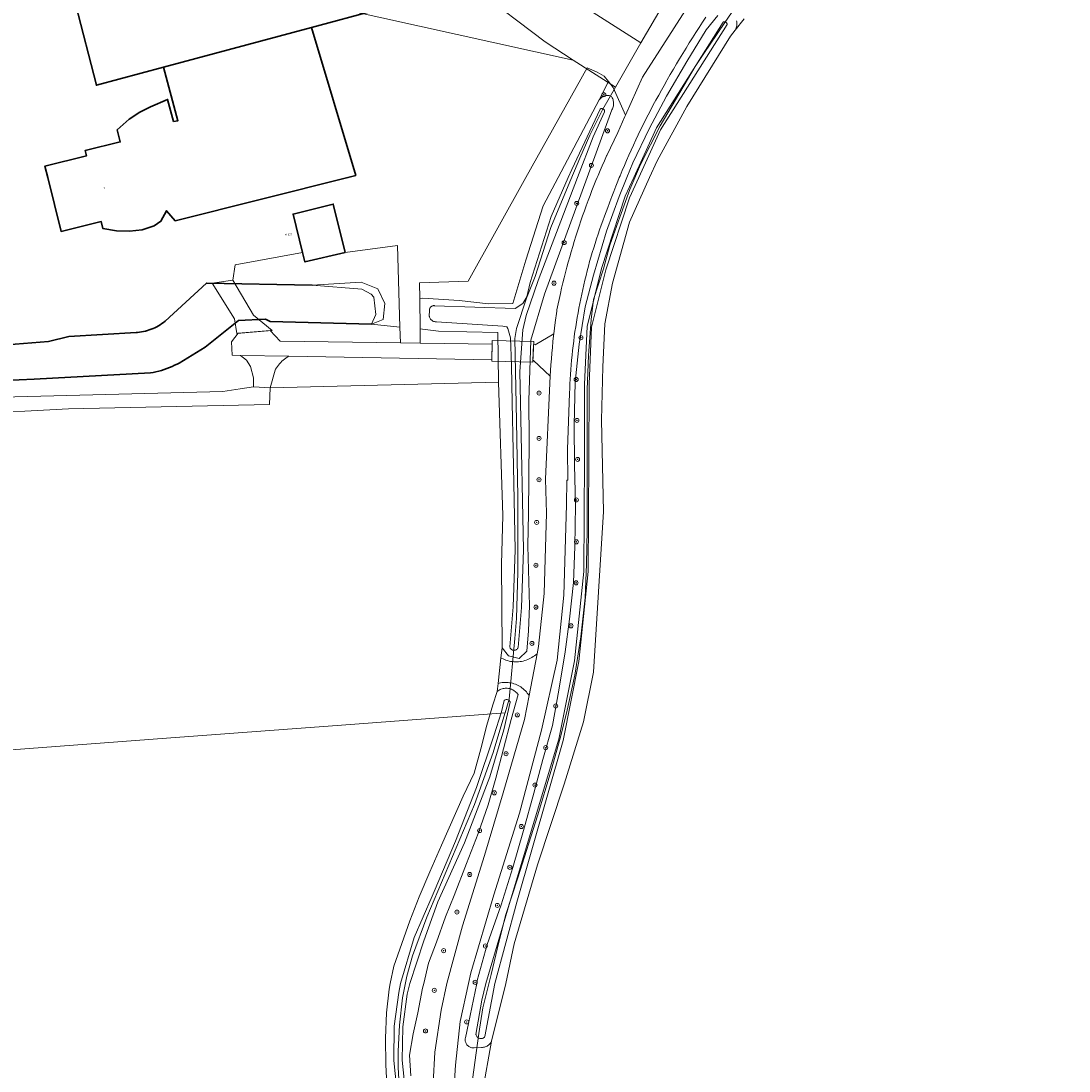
# Model space of a CAD drawing. Header units: metres. Extents: x 250001 to 257773, y 598992 to 609118.
# Tile 274 of 656: x 253455 to 253661, y 600983 to 601189. Entities that reach past the tile are written whole.
import ezdxf
from ezdxf.enums import TextEntityAlignment as Align
from ezdxf.lldxf.tags import DXFTag

# ---------------------------------------------------------------- set-up
doc = ezdxf.new("R2010")
doc.units = ezdxf.units.M
for name, color, linetype, lineweight in [('B-WE-GK-BESCHOEIING-G', 252, 'GK-BESCHOEIING', 35), ('B-WE-GR-BOOM-S', 252, 'Continuous', 25), ('B-WE-GR-BOS_LOOF-GV', 252, 'Continuous', 13), ('B-WE-GR-BOUWLAND-GV', 252, 'Continuous', 13), ('B-WE-GR-GROENVOORZIENING-GV', 252, 'Continuous', 18), ('B-WE-KG-GRENS_PERCEEL-G', 150, 'KG-PERCEEL', 18), ('B-WE-KG-GRENS_PERCEEL-S', 150, 'Continuous', 25), ('B-WE-KW-KUNSTWERK_DEK-GV', 252, 'Continuous', 18), ('B-WE-OG-BEBOUWING-GV', 1, 'Continuous', 35), ('B-WE-OG-BEBOUWING-T18', 7, 'Continuous', 18), ('B-WE-OG-TERREIN_ERF-GV', 7, 'Continuous', 18), ('B-WE-OG-WATER-GV', 252, 'Continuous', 18), ('B-WE-OG-WATER_SLOOT-GV', 252, 'Continuous', 18), ('B-WE-VH-ONVERHARD-GV', 252, 'Continuous', 18), ('B-WE-VH-VERHARDING_GESLOTEN-GV', 252, 'Continuous', 18), ('B-WE-VH-VERHARDING_OPEN-GV', 252, 'Continuous', 18), ('X-XX-AL-REFERENTIE-G', 7, 'Continuous', 18)]:
    doc.layers.add(name, color=color, linetype=linetype, lineweight=lineweight)
doc.styles.add('NLCS-ISO', font='NLCS-ISO.ttf')
doc.styles.add('NLCS-ISO-ANNOTATIEF-T18', font='NLCS-ISO.ttf', dxfattribs={"height": 1.8})
doc.styles.get("Standard").update_dxf_attribs({"font": 'NLCS-ISO.ttf'})
doc.linetypes.add('GK-BESCHOEIING', pattern='A,30,-5,[1,NLCS.SHX,S=1,R=0,X=0,Y=0],-5', length=40)
tags = doc.linetypes.add('KG-PERCEEL', pattern='A,5.5,-2,["P",Standard,S=1.8,R=0,X=-0.5,Y=-0.9],-2,5.5,-2,[5,NLCS.SHX,S=0.75,R=0,X=0,Y=0],-2', length=19).pattern_tags.tags
tags[6] = DXFTag(74, 10)

# ---------------------------------------------------------------- blocks, each defined once
blk = doc.blocks.new('SKG-PERCEELNUMMER-SO')
at = {"style": 'NLCS-ISO', "oblique": 10, "flags": 1}
blk.add_attdef('GEMEENTECODE', text='', height=1.8, dxfattribs=at).set_placement((0, 2.6), align=Align.MIDDLE_CENTER)
at = {"style": 'NLCS-ISO', "oblique": 10}
blk.add_attdef('SECTIE', text='', height=1.8, dxfattribs=at).set_placement((-0.5, 0), align=Align.MIDDLE_RIGHT)
blk.add_attdef('PERCEELNUMMER', text='', height=1.8, dxfattribs=at).set_placement((0.5, 0), align=Align.MIDDLE_LEFT)
blk = doc.blocks.new('BS2021-132-Xref-KAD-20210617')
at = {"layer": 'B-WE-KG-GRENS_PERCEEL-G', "flags": 128}
for points in [[(253893.764, 601400.009), (253892.532, 601399.375), (253883.562, 601393.375), (253874.39, 601387.812), (253861.704, 601380.312), (253850.062, 601372.937), (253838.25, 601365.375), (253827.562, 601358.375), (253815.484, 601350.187), (253804.828, 601342.687), (253788.39, 601331), (253776.406, 601322.562), (253748.86, 601303), (253741.704, 601297.937), (253734.25, 601291.75), (253726.984, 601287.25), (253712.938, 601277.875), (253705.344, 601273), (253697.422, 601268), (253684.89, 601260.437), (253671.062, 601252.375), (253654.796, 601243.375), (253649.984, 601240.5), (253642.656, 601236.25), (253636.89, 601232.562), (253632.828, 601229.812), (253628.062, 601226.25), (253622.046, 601221.312), (253618.766, 601218.312), (253615.234, 601214.875), (253608.016, 601207.75), (253603.718, 601203.125), (253599.156, 601197.937), (253592.876, 601188.812), (253590, 601184.562), (253588.782, 601182.75), (253587.094, 601180.187), (253580.188, 601168.5), (253576.344, 601160.875), (253574.204, 601156), (253572.234, 601150.562), (253570.282, 601145.062), (253569.046, 601140.437), (253567.094, 601134.375), (253566.594, 601130.437), (253566.094, 601123.375), (253565.828, 601116.687), (253565.844, 601106.5), (253565.828, 601089.125), (253565.688, 601082.375)], [(253636.11, 601245.19), (253631.17, 601242.25), (253624.03, 601237.56), (253617.45, 601232.88), (253613.12, 601229.69), (253608.61, 601225.5), (253604.84, 601222.12), (253601.28, 601218.38), (253592.62, 601208.06), (253585.86, 601200.12), (253584.55, 601198.81), (253576.38, 601184.81)], [(253576.38, 601184.81), (253566.32, 601191.25), (253565.48, 601194.74), (253561.7, 601193.83), (253556.53, 601213.74), (253555.09, 601213.38)], [(253563.103, 601181.436), (253557.54, 601184.997), (253543.868, 601195.457), (253531.402, 601207.331)], [(253563.103, 601181.436), (253510.04, 601193.11), (253506.874, 601203.698)], [(253576.38, 601184.81), (253571.412, 601176.117)], [(253571.412, 601176.117), (253563.103, 601181.436)], [(253571.412, 601176.117), (253568.92, 601171.758), (253566.37, 601166.656), (253564.382, 601162.121), (253562.118, 601156.735), (253558.714, 601148.516), (253555.598, 601138.879), (253553.896, 601134.627), (253551.912, 601128.675), (253551.628, 601126.691), (253551.912, 601110.534), (253552.196, 601095.512), (253552.196, 601080.772), (253551.912, 601071.702), (253551.628, 601067.734), (253550.494, 601055.829), (253549.7, 601053.182)], [(253565.688, 601082.375), (253565.438, 601075.75), (253564.562, 601068.125), (253563.406, 601060.562), (253561.796, 601053.125), (253560.532, 601048.187), (253558.75, 601041.812), (253556.046, 601032.937), (253552.172, 601020.75), (253549.844, 601013.5), (253548.468, 601008.125), (253546.968, 601001.75), (253545.328, 600995.187), (253544.5, 600990.125), (253543, 600979.187), (253543.266, 600973.75), (253543.594, 600967.375), (253543.968, 600961.187), (253544.796, 600954.062), (253546.094, 600946.187), (253548.094, 600933.062), (253549.672, 600924.062), (253551.34, 600915.939)], [(253549.7, 601053.182), (253549.644, 601052.995), (253547.376, 601045.342), (253543.694, 601035.138), (253534.338, 601013.029), (253531.506, 601005.376), (253530.372, 601001.408), (253529.52, 600997.156), (253528.954, 600991.771), (253528.67, 600986.669), (253528.67, 600983.55), (253528.954, 600978.732), (253529.52, 600973.347), (253530.654, 600964.56), (253534.906, 600939.333), (253536.04, 600931.68), (253536.324, 600927.429), (253536.324, 600923.46), (253536.04, 600921.193), (253535.19, 600918.642), (253533.488, 600915.24), (253531.506, 600913.256), (253528.67, 600911.272), (253527.538, 600910.705), (253523.002, 600909.005), (253513.648, 600906.17), (253500.892, 600902.769), (253488.988, 600898.517), (253464.044, 600889.163), (253438.252, 600879.243), (253420.394, 600871.873), (253410.758, 600867.622), (253401.686, 600863.37), (253392.9, 600859.402), (253390.396, 600858.261)], [(253549.7, 601053.182), (253517.528, 601050.765), (253483.097, 601048.18), (253446.508, 601045.427)]]:
    blk.add_lwpolyline(points, dxfattribs=at)
at = {"layer": 'B-WE-KG-GRENS_PERCEEL-S', "xscale": 0.2, "yscale": 0.2, "zscale": 0.2}
blk.add_blockref('SKG-PERCEELNUMMER-SO', (253506.849, 601147.131), dxfattribs=at).add_auto_attribs({'PERCEELNUMMER': '527', 'SECTIE': 'M'})
blk = doc.blocks.new('SGR-BOOM_01-SO')
at = {"linetype": 'ByBlock', "lineweight": 18}
h = blk.add_hatch(color=0, dxfattribs=at)
h.dxf.hatch_style = 1
edge = h.paths.add_edge_path()
edge.add_arc((0, 0), 0.25, 0, 360)
at = {"color": 0, "linetype": 'ByBlock', "lineweight": 18}
for radius in [2, 0.25]:
    blk.add_circle((0, 0), radius, dxfattribs=at)
blk = doc.blocks.new('BS2021-132-Xref-BGT-GRIJS-20210617-aangepast')
at = {"layer": 'B-WE-GK-BESCHOEIING-G', "flags": 128}
blk.add_lwpolyline([(253511.768, 601137.191), (253490.961, 601137.591), (253482.872, 601130.114), (253482.557, 601129.869), (253482.232, 601129.636), (253481.897, 601129.417), (253481.555, 601129.211), (253481.204, 601129.019), (253480.846, 601128.841), (253480.481, 601128.677), (253480.11, 601128.529), (253479.734, 601128.395), (253479.352, 601128.277), (253478.966, 601128.173), (253478.576, 601128.086), (253478.183, 601128.014), (253477.787, 601127.958), (253477.389, 601127.917), (253477.15, 601127.901), (253463.926, 601127.119), (253459.892, 601126.106), (253450.005, 601125.372), (253448.572, 601125.36), (253448.328, 601124.099), (253449.206, 601120.711), (253450.335, 601119.206), (253451.213, 601118.453), (253457.108, 601118.704), (253479.966, 601119.937), (253480.51, 601120.043), (253481.05, 601120.166), (253481.587, 601120.303), (253482.12, 601120.456), (253482.648, 601120.625), (253483.171, 601120.808), (253483.689, 601121.007), (253484.201, 601121.22), (253484.706, 601121.449), (253485.204, 601121.691), (253485.607, 601121.9), (253490.739, 601125.024), (253497.267, 601130.241), (253502.59, 601130.537), (253503.509, 601130.046), (253523.402, 601129.554)], dxfattribs=at)
at = {"layer": 'B-WE-GR-BOS_LOOF-GV', "flags": 128}
for points in [[(253567.811, 601179.08), (253565.806, 601179.895), (253553.791, 601158.336), (253542.458, 601138.001), (253532.891, 601137.667), (253532.918, 601134.6), (253533.512, 601134.628), (253540.644, 601134.184), (253546.451, 601133.519), (253551.221, 601133.565), (253553.753, 601142.102), (253557.187, 601152.813), (253560.108, 601158.336), (253568.196, 601173.629), (253569.994, 601177.193), (253569.149, 601178.26)], [(253529.007, 601128.942), (253528.519, 601144.98), (253518.25, 601143.636), (253510.338, 601141.778), (253509.882, 601143.621), (253496.598, 601141.205), (253496.146, 601138.185), (253492.101, 601137.589), (253492.113, 601137.569), (253511.768, 601137.191), (253521.396, 601137.755), (253524.67, 601136.501), (253526.049, 601133.588), (253525.712, 601130.467), (253523.402, 601129.554)]]:
    blk.add_lwpolyline(points, close=True, dxfattribs=at)
at = {"layer": 'B-WE-GR-BOUWLAND-GV', "flags": 128}
for points in [[(253526.479, 600978.875), (253526.251, 600983.996), (253526.188, 600989.201), (253526.369, 600994.205), (253526.885, 600998.863), (253527.116, 601000), (253527.807, 601003.409), (253529.364, 601007.86), (253530.95, 601012.285), (253532.766, 601016.989), (253534.921, 601021.895), (253537.187, 601027.146), (253541.457, 601036.751), (253543.583, 601041.32), (253544.949, 601046.053), (253546.107, 601050.71), (253547.273, 601054.714), (253548.154, 601057.373), (253548.326, 601058.953), (253548.871, 601063.961), (253549.088, 601065.951), (253548.988, 601082.362), (253549.221, 601091.943), (253548.427, 601118.136), (253503.525, 601117.043), (253503.356, 601113.758), (253463.867, 601112.924), (253444.195, 601111.853)], [(253596.7, 601189.561), (253594.961, 601187.316), (253594.027, 601186.111), (253585.407, 601172.333), (253579.592, 601161.631), (253578.094, 601158.336), (253574.122, 601149.6), (253570.816, 601137.588), (253569.305, 601129.587), (253568.879, 601121.178), (253568.638, 601110.691), (253569.045, 601092.721), (253567.075, 601061.166), (253565.08, 601051.413), (253561.277, 601039.147), (253556.09, 601023.291), (253551.464, 601007.787), (253549.817, 601000), (253547.039, 600988.636), (253545.262, 600978.678)]]:
    blk.add_lwpolyline(points, dxfattribs=at)
at = {"layer": 'B-WE-GR-GROENVOORZIENING-GV', "flags": 128}
for points in [[(253535.575, 600980.437), (253535.905, 600986.495), (253537.126, 600994.752), (253538.242, 600999.967), (253541.286, 601011.273), (253545.649, 601025.134), (253549.332, 601037.464), (253553.505, 601051.878), (253554.401, 601056.555), (253554.239, 601056.802), (253554.064, 601057.04), (253553.877, 601057.268), (253553.677, 601057.486), (253553.466, 601057.692), (253553.244, 601057.887), (253553.012, 601058.07), (253552.77, 601058.24), (253552.519, 601058.396), (253552.261, 601058.538), (253551.995, 601058.667), (253551.722, 601058.78), (253551.444, 601058.879), (253551.161, 601058.963), (253550.873, 601059.031), (253550.583, 601059.084), (253550.29, 601059.12), (253549.995, 601059.141), (253549.7, 601059.146), (253549.405, 601059.135), (253549.111, 601059.107), (253548.818, 601059.064), (253548.529, 601059.005), (253548.326, 601058.953), (253548.154, 601057.373), (253548.159, 601057.377), (253548.329, 601057.504), (253548.507, 601057.617), (253548.693, 601057.716), (253548.887, 601057.801), (253549.086, 601057.871), (253549.29, 601057.926), (253549.497, 601057.965), (253549.707, 601057.989), (253549.918, 601057.996), (253550.129, 601057.988), (253550.339, 601057.963), (253550.546, 601057.923), (253550.75, 601057.867), (253550.949, 601057.796), (253551.142, 601057.71), (253551.327, 601057.61), (253551.505, 601057.496), (253551.674, 601057.368), (253551.832, 601057.229), (253551.979, 601057.078), (253552.115, 601056.916), (253552.238, 601056.744), (253550.869, 601051.824), (253549.411, 601046.078), (253547.868, 601040.312), (253546.384, 601035.102), (253544.387, 601029.443), (253542.087, 601023.557), (253539.678, 601017.273), (253537.965, 601013.064), (253536.186, 601008.122), (253534.653, 601003.953), (253533.684, 601000), (253533.451, 600999.048), (253532.544, 600994.205), (253531.639, 600990.089), (253530.917, 600985.902), (253531.167, 600981.798)], [(253589.194, 601189.874), (253588.522, 601188.867), (253587.857, 601187.856), (253587.199, 601186.841), (253586.547, 601185.821), (253585.902, 601184.797), (253585.264, 601183.769), (253584.633, 601182.736), (253584.008, 601181.699), (253583.391, 601180.659), (253582.78, 601179.614), (253582.176, 601178.565), (253581.58, 601177.512), (253581.516, 601177.399), (253580.967, 601176.447), (253580.424, 601175.491), (253579.889, 601174.531), (253579.36, 601173.567), (253578.839, 601172.599), (253578.324, 601171.628), (253577.817, 601170.653), (253577.317, 601169.674), (253576.823, 601168.692), (253576.337, 601167.705), (253575.859, 601166.716), (253575.387, 601165.723), (253574.923, 601164.727), (253574.466, 601163.727), (253574.016, 601162.724), (253573.574, 601161.718), (253573.139, 601160.708), (253572.711, 601159.696), (253572.29, 601158.68), (253572.151, 601158.336), (253571.877, 601157.661), (253571.472, 601156.639), (253571.074, 601155.615), (253570.683, 601154.587), (253570.3, 601153.557), (253570.227, 601153.358), (253569.881, 601152.486), (253569.543, 601151.612), (253569.212, 601150.735), (253568.889, 601149.854), (253568.573, 601148.972), (253568.265, 601148.086), (253567.965, 601147.198), (253567.672, 601146.307), (253567.386, 601145.414), (253567.109, 601144.519), (253566.838, 601143.621), (253566.576, 601142.721), (253566.321, 601141.818), (253566.074, 601140.914), (253565.835, 601140.007), (253565.603, 601139.099), (253565.38, 601138.188), (253565.163, 601137.276), (253564.955, 601136.362), (253564.755, 601135.446), (253564.562, 601134.528), (253564.377, 601133.609), (253564.2, 601132.688), (253564.031, 601131.766), (253563.87, 601130.842), (253563.717, 601129.917), (253563.571, 601128.991), (253563.434, 601128.064), (253563.304, 601127.135), (253563.183, 601126.205), (253563.069, 601125.275), (253562.963, 601124.343), (253562.865, 601123.411), (253562.775, 601122.477), (253562.694, 601121.543), (253562.62, 601120.609), (253562.554, 601119.673), (253562.496, 601118.737), (253562.446, 601117.801), (253562.404, 601116.865), (253562.371, 601115.963), (253561.991, 601104.932), (253562.028, 601098.865), (253561.833, 601098.874), (253561.742, 601094.03), (253561.257, 601076.302), (253559.917, 601063.515), (253556.829, 601049.765), (253552.497, 601033.446), (253547.48, 601017.395), (253542.959, 601002.043), (253542.502, 601000), (253540.831, 600992.522), (253539.922, 600983.896), (253539.214, 600972.853)], [(253545.262, 600978.678), (253547.039, 600988.636), (253547.012, 600988.58), (253546.924, 600988.42), (253546.823, 600988.267), (253546.708, 600988.125), (253546.582, 600987.992), (253546.444, 600987.872), (253546.297, 600987.764), (253546.14, 600987.669), (253545.976, 600987.588), (253545.805, 600987.522), (253545.63, 600987.471), (253545.45, 600987.436), (253545.268, 600987.416), (253545.085, 600987.412), (253543.64, 600987.318), (253543.622, 600987.317), (253543.461, 600987.311), (253543.3, 600987.32), (253543.14, 600987.346), (253542.984, 600987.387), (253542.833, 600987.444), (253542.688, 600987.515), (253542.551, 600987.6), (253542.424, 600987.699), (253542.306, 600987.809), (253542.2, 600987.931), (253542.106, 600988.063), (253542.026, 600988.203), (253541.961, 600988.35), (253541.91, 600988.503), (253541.874, 600988.661), (253541.855, 600988.821), (253541.851, 600988.982), (253541.863, 600989.143), (253541.891, 600989.302), (253542.479, 600992.087), (253544.104, 601000), (253544.214, 601000.538), (253546.171, 601007.632), (253548.939, 601015.417), (253551.228, 601022.796), (253553.337, 601030.03), (253555.358, 601037.357), (253557.083, 601043.992), (253558.992, 601050.655), (253560.287, 601057.631), (253561.526, 601065.142), (253562.346, 601071.595), (253563.127, 601078.766), (253563.42, 601085.853), (253563.505, 601093.973), (253563.32, 601101.862), (253563.287, 601109.699), (253563.471, 601118.11), (253564.262, 601125.62), (253565.459, 601132.961), (253567.048, 601139.136), (253569.613, 601147.79), (253572.113, 601154.649), (253573.616, 601158.336), (253574.809, 601161.264), (253578.019, 601167.905), (253581.413, 601174.349), (253585.395, 601181.139), (253589.204, 601187.374), (253591.51, 601190.207)], [(253595.192, 601189.121), (253595.233, 601188.927), (253595.259, 601188.729), (253595.269, 601188.531), (253595.262, 601188.332), (253595.24, 601188.135), (253595.202, 601187.939), (253595.148, 601187.748), (253595.079, 601187.561), (253594.995, 601187.381), (253594.961, 601187.316), (253596.7, 601189.561)], [(253448.13, 601115.152), (253494.163, 601116.333), (253497.607, 601116.841), (253500.196, 601117.233), (253500.197, 601118.99), (253499.666, 601121.232), (253498.834, 601122.434), (253497.678, 601123.387), (253496.017, 601123.416), (253495.89, 601126.069), (253497.237, 601127.749), (253503.497, 601128.263), (253505.478, 601126.172), (253529.101, 601125.855), (253529.007, 601128.942), (253523.402, 601129.554), (253503.509, 601130.046), (253502.59, 601130.537), (253497.267, 601130.241), (253490.739, 601125.024), (253485.607, 601121.9), (253485.204, 601121.691), (253484.706, 601121.449), (253484.201, 601121.22), (253483.689, 601121.007), (253483.172, 601120.808), (253482.648, 601120.625), (253482.12, 601120.456), (253481.587, 601120.303), (253481.05, 601120.166), (253480.51, 601120.043), (253479.966, 601119.937), (253457.108, 601118.704), (253451.213, 601118.453)]]:
    blk.add_lwpolyline(points, dxfattribs=at)
for points in [[(253570.916, 601176.029), (253569.994, 601177.193), (253568.196, 601173.629), (253568.293, 601173.743), (253568.427, 601173.877), (253568.571, 601173.999), (253568.726, 601174.109), (253568.889, 601174.205), (253569.06, 601174.288), (253569.236, 601174.355), (253569.418, 601174.408), (253569.604, 601174.445), (253569.792, 601174.466), (253569.982, 601174.471), (253570.171, 601174.46), (253570.596, 601174.294), (253570.682, 601174.158), (253570.776, 601173.98), (253570.856, 601173.795), (253570.921, 601173.604), (253570.971, 601173.409), (253571.005, 601173.211), (253571.023, 601173.01), (253571.026, 601172.809), (253571.012, 601172.608), (253570.982, 601172.409), (253570.937, 601172.213), (253570.876, 601172.021), (253570.8, 601171.834), (253570.71, 601171.654), (253565.841, 601158.336), (253557.464, 601135.423), (253554.786, 601126.391), (253554.33, 601114.5), (253554.453, 601106.846), (253554.351, 601099.305), (253554.291, 601092.357), (253554.178, 601085.946), (253554.508, 601074.204), (253554.32, 601069.255), (253553.963, 601065.296), (253552.431, 601063.816), (253550.38, 601064.377), (253549.088, 601065.951), (253548.871, 601063.961), (253549.005, 601063.886), (253549.284, 601063.747), (253549.571, 601063.622), (253549.863, 601063.513), (253550.16, 601063.418), (253550.462, 601063.339), (253550.768, 601063.275), (253551.076, 601063.227), (253551.387, 601063.196), (253551.699, 601063.179), (253552.011, 601063.179), (253552.323, 601063.195), (253552.633, 601063.227), (253552.942, 601063.275), (253553.247, 601063.338), (253553.549, 601063.417), (253553.847, 601063.512), (253554.139, 601063.621), (253554.426, 601063.746), (253554.705, 601063.885), (253554.977, 601064.038), (253555.241, 601064.204), (253555.496, 601064.384), (253555.742, 601064.577), (253555.977, 601064.782), (253556.246, 601066.186), (253557.356, 601076.598), (253557.819, 601092.366), (253557.647, 601099.067), (253558.473, 601117.951), (253558.55, 601119.301), (253555.27, 601122.399), (253555.157, 601122.401), (253555.29, 601125.504), (253555.606, 601125.5), (253559.27, 601127.644), (253559.536, 601129.878), (253559.834, 601132.108), (253559.876, 601132.374), (253560.575, 601135.579), (253560.812, 601136.61), (253561.057, 601137.639), (253561.31, 601138.666), (253561.57, 601139.691), (253561.838, 601140.715), (253562.114, 601141.736), (253562.398, 601142.755), (253562.689, 601143.772), (253562.988, 601144.786), (253563.295, 601145.799), (253563.609, 601146.809), (253563.931, 601147.816), (253564.261, 601148.821), (253564.598, 601149.824), (253564.942, 601150.824), (253565.295, 601151.821), (253565.655, 601152.816), (253566.022, 601153.808), (253566.397, 601154.797), (253566.779, 601155.784), (253567.169, 601156.767), (253567.566, 601157.747), (253567.81, 601158.336), (253567.97, 601158.725), (253568.382, 601159.699), (253568.802, 601160.67), (253569.228, 601161.638), (253569.662, 601162.603), (253569.691, 601162.666), (253571.847, 601167.18), (253573.205, 601170.311), (253573.344, 601170.618)], [(253533.484, 601128.525), (253532.97, 601128.591), (253532.994, 601125.803), (253547.141, 601125.613), (253547.081, 601122.54), (253507.156, 601123.225), (253506.868, 601123.052), (253506.589, 601122.866), (253506.318, 601122.666), (253506.058, 601122.454), (253505.808, 601122.23), (253505.569, 601121.994), (253505.341, 601121.747), (253505.126, 601121.49), (253504.923, 601121.223), (253504.733, 601120.946), (253504.556, 601120.66), (253504.473, 601120.514), (253503.525, 601117.043), (253548.427, 601118.136), (253548.293, 601127.872), (253542.166, 601127.994), (253536.623, 601128.157)]]:
    blk.add_lwpolyline(points, close=True, dxfattribs=at)
at = {"layer": 'B-WE-KW-KUNSTWERK_DEK-GV', "flags": 128}
for points in [[(253503.883, 601128.294), (253500.251, 601131.314), (253496.146, 601138.185), (253492.101, 601137.589), (253496.491, 601130.562), (253496.954, 601127.725)], [(253555.317, 601126.136), (253547.155, 601126.341), (253547.076, 601122.249), (253555.144, 601122.089)]]:
    blk.add_lwpolyline(points, close=True, dxfattribs=at)
at = {"layer": 'B-WE-OG-BEBOUWING-GV', "flags": 128}
for points in [[(253524.273, 601191.216), (253520.296, 601207.144), (253465.215, 601192.507), (253469.342, 601176.48), (253482.516, 601180.014), (253511.621, 601187.822)], [(253520.32, 601158.72), (253511.621, 601187.822), (253482.516, 601180.014), (253485.368, 601169.497), (253484.514, 601169.368), (253483.327, 601173.7), (253479.968, 601172.259), (253477.884, 601171.193), (253475.793, 601169.783), (253473.435, 601167.726), (253474.021, 601165.35), (253467.11, 601163.645), (253467.367, 601162.604), (253459.22, 601160.594), (253459.777, 601158.336), (253462.389, 601147.745), (253470.273, 601149.69), (253470.615, 601148.301), (253473.303, 601147.883), (253475.822, 601147.804), (253478.327, 601148.072), (253480.726, 601148.844), (253482.009, 601149.749), (253483.086, 601151.804), (253484.801, 601149.851), (253518.784, 601158.336)], [(253518.25, 601143.636), (253515.906, 601153.126), (253508.268, 601151.239), (253508.016, 601151.177), (253509.882, 601143.621), (253510.338, 601141.778)]]:
    blk.add_lwpolyline(points, close=True, dxfattribs=at)
at = {"layer": 'B-WE-OG-TERREIN_ERF-GV', "flags": 128}
for points in [[(253524.273, 601191.216), (253511.621, 601187.822), (253520.32, 601158.72), (253518.784, 601158.336), (253484.801, 601149.851), (253483.086, 601151.804), (253482.009, 601149.749), (253480.726, 601148.844), (253478.327, 601148.072), (253475.822, 601147.804), (253473.303, 601147.883), (253470.615, 601148.301), (253470.273, 601149.69), (253462.389, 601147.745), (253459.777, 601158.336), (253459.22, 601160.594), (253467.367, 601162.604), (253467.11, 601163.645), (253474.021, 601165.35), (253473.435, 601167.726), (253475.793, 601169.783), (253477.884, 601171.193), (253479.968, 601172.259), (253483.327, 601173.7), (253484.514, 601169.368), (253485.368, 601169.497), (253482.516, 601180.014), (253469.342, 601176.48), (253465.215, 601192.507)], [(253450.005, 601125.372), (253459.892, 601126.106), (253463.926, 601127.119), (253477.15, 601127.901), (253477.389, 601127.917), (253477.787, 601127.958), (253478.183, 601128.014), (253478.576, 601128.086), (253478.966, 601128.173), (253479.352, 601128.277), (253479.734, 601128.395), (253480.11, 601128.529), (253480.481, 601128.677), (253480.846, 601128.841), (253481.204, 601129.019), (253481.555, 601129.211), (253481.897, 601129.417), (253482.231, 601129.636), (253482.556, 601129.869), (253482.872, 601130.114), (253490.961, 601137.591), (253492.113, 601137.569), (253492.101, 601137.589), (253496.146, 601138.185), (253496.598, 601141.205), (253509.882, 601143.621), (253508.016, 601151.177), (253508.268, 601151.239), (253515.906, 601153.126), (253518.25, 601143.636), (253528.519, 601144.98), (253529.007, 601128.942), (253529.101, 601125.855), (253532.994, 601125.803), (253532.97, 601128.591), (253532.918, 601134.6), (253532.891, 601137.667), (253542.458, 601138.001), (253553.791, 601158.336), (253565.806, 601179.895), (253567.811, 601179.08), (253569.149, 601178.26), (253569.994, 601177.193), (253570.916, 601176.029), (253573.344, 601170.618), (253576.702, 601178.039), (253586.316, 601193.087)]]:
    blk.add_lwpolyline(points, dxfattribs=at)
at = {"layer": 'B-WE-OG-WATER-GV', "flags": 128}
for points in [[(253592.923, 601188.94), (253592.835, 601188.947), (253592.747, 601188.937), (253592.663, 601188.912), (253592.584, 601188.872), (253579.452, 601168.12), (253574.998, 601158.336), (253573.329, 601154.669), (253568.627, 601140.481), (253565.815, 601129.057), (253565.331, 601117.736), (253565.295, 601102.923), (253565.154, 601080.954), (253563.311, 601063.38), (253560.284, 601047.959), (253550.66, 601016.17), (253545.933, 601000), (253545.134, 600996.679), (253543.971, 600989.926), (253543.974, 600989.916), (253544.009, 600989.795), (253544.059, 600989.68), (253544.123, 600989.572), (253544.201, 600989.474), (253544.29, 600989.385), (253544.39, 600989.31), (253544.499, 600989.247), (253544.615, 600989.199), (253544.736, 600989.165), (253544.86, 600989.148), (253544.986, 600989.146), (253545.11, 600989.16), (253545.232, 600989.19), (253545.349, 600989.236), (253545.46, 600989.295), (253545.562, 600989.369), (253545.653, 600989.454), (253545.734, 600989.551), (253547.655, 601000), (253551.985, 601015.977), (253561.138, 601047.746), (253564.181, 601063.249), (253566.033, 601080.905), (253566.174, 601102.919), (253566.21, 601117.716), (253566.689, 601128.932), (253569.472, 601140.238), (253574.149, 601154.348), (253575.964, 601158.336), (253580.227, 601167.701), (253593.327, 601188.402), (253593.33, 601188.439), (253593.326, 601188.527), (253593.306, 601188.613), (253593.271, 601188.694), (253593.222, 601188.767), (253593.16, 601188.83), (253593.088, 601188.881), (253593.008, 601188.918)], [(253568.763, 601171.899), (253568.679, 601171.907), (253568.595, 601171.9), (253568.515, 601171.877), (253568.44, 601171.839), (253568.373, 601171.787), (253562.831, 601159.956), (253562.118, 601158.336), (253558.751, 601150.683), (253554.621, 601137.749), (253553.98, 601134.914), (253553.159, 601133.576), (253551.644, 601132.58), (253535.845, 601133.16), (253535.765, 601133.17), (253535.646, 601133.172), (253535.527, 601133.157), (253535.411, 601133.127), (253535.3, 601133.082), (253535.197, 601133.022), (253535.102, 601132.949), (253535.018, 601132.864), (253534.946, 601132.768), (253534.887, 601132.664), (253534.843, 601132.553), (253534.813, 601132.437), (253534.8, 601132.318), (253534.803, 601132.199), (253534.782, 601131.121), (253534.797, 601131.051), (253534.839, 601130.908), (253534.896, 601130.771), (253534.968, 601130.641), (253535.054, 601130.52), (253535.152, 601130.409), (253535.261, 601130.308), (253535.38, 601130.22), (253535.509, 601130.145), (253535.644, 601130.085), (253535.786, 601130.039), (253535.931, 601130.009), (253536.079, 601129.995), (253536.227, 601129.997), (253549.273, 601129.108), (253550.014, 601128.976), (253550.248, 601128.701), (253550.726, 601126.856), (253550.958, 601121.495), (253551.069, 601114.099), (253551.256, 601104.745), (253551.646, 601085.211), (253551.282, 601073.974), (253550.611, 601066.109), (253550.626, 601066.054), (253550.667, 601065.945), (253550.722, 601065.841), (253550.791, 601065.747), (253550.873, 601065.663), (253550.965, 601065.59), (253551.066, 601065.531), (253551.174, 601065.486), (253551.287, 601065.456), (253551.404, 601065.442), (253551.521, 601065.444), (253551.637, 601065.462), (253551.749, 601065.495), (253551.856, 601065.544), (253551.955, 601065.606), (253552.044, 601065.682), (253552.123, 601065.769), (253552.189, 601065.865), (253552.241, 601065.97), (253552.916, 601073.878), (253553.282, 601085.201), (253552.705, 601114.128), (253552.613, 601120.232), (253553.205, 601128.417), (253553.846, 601131.252), (253556.199, 601138.096), (253563.959, 601158.336), (253567.019, 601166.317), (253569.237, 601171.263), (253569.25, 601171.297), (253569.265, 601171.37), (253569.265, 601171.444), (253569.249, 601171.516), (253569.217, 601171.584), (253569.172, 601171.643), (253569.116, 601171.691), (253568.901, 601171.846), (253568.844, 601171.875)]]:
    blk.add_lwpolyline(points, close=True, dxfattribs=at)
for points in [[(253451.213, 601118.453), (253457.108, 601118.704), (253479.966, 601119.937), (253480.51, 601120.043), (253481.05, 601120.166), (253481.587, 601120.303), (253482.12, 601120.456), (253482.648, 601120.625), (253483.172, 601120.808), (253483.689, 601121.007), (253484.201, 601121.22), (253484.706, 601121.449), (253485.204, 601121.691), (253485.607, 601121.9), (253490.739, 601125.024), (253497.267, 601130.241), (253502.59, 601130.537), (253503.509, 601130.046), (253523.402, 601129.554), (253524.268, 601131.42), (253523.869, 601134.838), (253523.355, 601135.434), (253521.497, 601136.389), (253511.768, 601137.191), (253492.113, 601137.569), (253490.961, 601137.591), (253482.872, 601130.114), (253482.556, 601129.869), (253482.231, 601129.636), (253481.897, 601129.417), (253481.555, 601129.211), (253481.204, 601129.019), (253480.846, 601128.841), (253480.481, 601128.677), (253480.11, 601128.529), (253479.734, 601128.395), (253479.352, 601128.277), (253478.966, 601128.173), (253478.576, 601128.086), (253478.183, 601128.014), (253477.787, 601127.958), (253477.389, 601127.917), (253477.15, 601127.901), (253463.926, 601127.119), (253459.892, 601126.106), (253450.005, 601125.372)], [(253531.634, 600964.037), (253529.443, 600984.883), (253529.556, 600991.456), (253530.442, 600997.886), (253530.977, 601000), (253533.684, 601008.364), (253536.483, 601016.016), (253541.744, 601027.62), (253546.67, 601040.561), (253549.455, 601049.785), (253550.702, 601055.251), (253550.679, 601055.312), (253550.628, 601055.409), (253550.565, 601055.497), (253550.489, 601055.574), (253550.403, 601055.64), (253550.308, 601055.693), (253550.206, 601055.731), (253550.099, 601055.754), (253549.991, 601055.76), (253549.883, 601055.751), (253549.777, 601055.726), (253549.676, 601055.686), (253549.582, 601055.632), (253549.497, 601055.564), (253548.961, 601053.386), (253547.477, 601048.658), (253544.053, 601038.504), (253539.938, 601027.927), (253535.751, 601018.073), (253535.363, 601017.162), (253531.829, 601008.995), (253529.13, 601000), (253528.814, 600998.187), (253527.905, 600991.584), (253527.788, 600984.811), (253529.995, 600963.811)]]:
    blk.add_lwpolyline(points, dxfattribs=at)
at = {"layer": 'B-WE-OG-WATER_SLOOT-GV', "flags": 128}
for points in [[(253591.51, 601190.207), (253589.204, 601187.374), (253585.395, 601181.139), (253581.413, 601174.349), (253578.019, 601167.905), (253574.809, 601161.264), (253573.616, 601158.336), (253572.113, 601154.649), (253569.613, 601147.79), (253567.048, 601139.136), (253565.459, 601132.961), (253564.262, 601125.62), (253563.471, 601118.11), (253563.287, 601109.699), (253563.32, 601101.862), (253563.505, 601093.973), (253563.42, 601085.853), (253563.127, 601078.766), (253562.346, 601071.595), (253561.526, 601065.142), (253560.287, 601057.631), (253558.992, 601050.655), (253557.083, 601043.992), (253555.358, 601037.357), (253553.337, 601030.03), (253551.228, 601022.796), (253548.939, 601015.417), (253546.171, 601007.632), (253544.214, 601000.538), (253544.104, 601000), (253542.479, 600992.087), (253541.891, 600989.302), (253541.863, 600989.143), (253541.851, 600988.982), (253541.855, 600988.821), (253541.874, 600988.661), (253541.91, 600988.503), (253541.961, 600988.35), (253542.026, 600988.203), (253542.106, 600988.063), (253542.2, 600987.931), (253542.306, 600987.809), (253542.424, 600987.699), (253542.551, 600987.6), (253542.688, 600987.515), (253542.833, 600987.444), (253542.984, 600987.387), (253543.14, 600987.346), (253543.3, 600987.32), (253543.461, 600987.311), (253543.622, 600987.317), (253543.64, 600987.318), (253545.085, 600987.412), (253545.268, 600987.416), (253545.45, 600987.436), (253545.63, 600987.471), (253545.805, 600987.522), (253545.976, 600987.588), (253546.14, 600987.669), (253546.297, 600987.764), (253546.444, 600987.872), (253546.582, 600987.992), (253546.708, 600988.125), (253546.823, 600988.267), (253546.924, 600988.42), (253547.012, 600988.58), (253547.039, 600988.636), (253549.817, 601000), (253551.464, 601007.787), (253556.09, 601023.291), (253561.277, 601039.147), (253565.08, 601051.413), (253567.075, 601061.166), (253569.045, 601092.721), (253568.638, 601110.691), (253568.879, 601121.178), (253569.305, 601129.587), (253570.816, 601137.588), (253574.122, 601149.6), (253578.094, 601158.336), (253579.592, 601161.631), (253585.407, 601172.333), (253594.027, 601186.111), (253594.961, 601187.316), (253594.995, 601187.381), (253595.079, 601187.561), (253595.148, 601187.748), (253595.202, 601187.939), (253595.24, 601188.135), (253595.262, 601188.332), (253595.269, 601188.531), (253595.259, 601188.729), (253595.233, 601188.927), (253595.192, 601189.121)], [(253531.167, 600981.798), (253530.917, 600985.902), (253531.639, 600990.089), (253532.544, 600994.205), (253533.451, 600999.048), (253533.684, 601000), (253534.653, 601003.953), (253536.186, 601008.122), (253537.965, 601013.064), (253539.678, 601017.273), (253542.087, 601023.557), (253544.387, 601029.443), (253546.384, 601035.102), (253547.868, 601040.312), (253549.411, 601046.078), (253550.869, 601051.824), (253552.238, 601056.744), (253552.115, 601056.916), (253551.979, 601057.078), (253551.832, 601057.229), (253551.674, 601057.368), (253551.505, 601057.496), (253551.327, 601057.61), (253551.142, 601057.71), (253550.949, 601057.796), (253550.75, 601057.867), (253550.546, 601057.923), (253550.339, 601057.963), (253550.129, 601057.988), (253549.918, 601057.996), (253549.707, 601057.989), (253549.497, 601057.965), (253549.29, 601057.926), (253549.086, 601057.871), (253548.887, 601057.801), (253548.693, 601057.716), (253548.507, 601057.617), (253548.329, 601057.504), (253548.159, 601057.377), (253548.154, 601057.373), (253547.273, 601054.714), (253546.107, 601050.71), (253544.949, 601046.053), (253543.583, 601041.32), (253541.457, 601036.751), (253537.187, 601027.146), (253534.921, 601021.895), (253532.766, 601016.989), (253530.95, 601012.285), (253529.364, 601007.86), (253527.807, 601003.409), (253527.116, 601000), (253526.885, 600998.863), (253526.369, 600994.205), (253526.188, 600989.201), (253526.251, 600983.996), (253526.479, 600978.875)], [(253529.995, 600963.811), (253527.788, 600984.811), (253527.905, 600991.584), (253528.814, 600998.187), (253529.13, 601000), (253531.829, 601008.995), (253535.363, 601017.162), (253535.751, 601018.073), (253539.938, 601027.927), (253544.053, 601038.504), (253547.477, 601048.658), (253548.961, 601053.386), (253549.497, 601055.564), (253549.582, 601055.632), (253549.676, 601055.686), (253549.777, 601055.726), (253549.883, 601055.751), (253549.991, 601055.76), (253550.099, 601055.754), (253550.206, 601055.731), (253550.308, 601055.693), (253550.403, 601055.64), (253550.489, 601055.574), (253550.565, 601055.497), (253550.628, 601055.409), (253550.679, 601055.312), (253550.702, 601055.251), (253549.455, 601049.785), (253546.67, 601040.561), (253541.744, 601027.62), (253536.483, 601016.016), (253533.684, 601008.364), (253530.977, 601000), (253530.442, 600997.886), (253529.556, 600991.456), (253529.443, 600984.883), (253531.634, 600964.037)]]:
    blk.add_lwpolyline(points, dxfattribs=at)
for points in [[(253592.747, 601188.937), (253592.835, 601188.947), (253592.923, 601188.94), (253593.008, 601188.918), (253593.088, 601188.881), (253593.16, 601188.83), (253593.222, 601188.767), (253593.271, 601188.694), (253593.306, 601188.613), (253593.326, 601188.527), (253593.33, 601188.439), (253593.327, 601188.402), (253580.227, 601167.701), (253575.964, 601158.336), (253574.149, 601154.348), (253569.472, 601140.238), (253566.689, 601128.932), (253566.21, 601117.716), (253566.174, 601102.919), (253566.033, 601080.905), (253564.181, 601063.249), (253561.138, 601047.746), (253551.985, 601015.977), (253547.655, 601000), (253545.734, 600989.551), (253545.653, 600989.454), (253545.562, 600989.369), (253545.46, 600989.295), (253545.349, 600989.236), (253545.232, 600989.19), (253545.11, 600989.16), (253544.986, 600989.146), (253544.86, 600989.148), (253544.736, 600989.165), (253544.615, 600989.199), (253544.499, 600989.247), (253544.39, 600989.31), (253544.29, 600989.385), (253544.201, 600989.474), (253544.123, 600989.572), (253544.059, 600989.68), (253544.009, 600989.795), (253543.974, 600989.916), (253543.971, 600989.926), (253545.134, 600996.679), (253545.933, 601000), (253550.66, 601016.17), (253560.284, 601047.959), (253563.311, 601063.38), (253565.154, 601080.954), (253565.295, 601102.923), (253565.331, 601117.736), (253565.815, 601129.057), (253568.627, 601140.481), (253573.329, 601154.669), (253574.998, 601158.336), (253579.452, 601168.12), (253592.584, 601188.872), (253592.663, 601188.912)], [(253570.171, 601174.46), (253569.982, 601174.471), (253569.792, 601174.466), (253569.604, 601174.445), (253569.418, 601174.408), (253569.236, 601174.355), (253569.06, 601174.288), (253568.889, 601174.205), (253568.726, 601174.109), (253568.571, 601173.999), (253568.427, 601173.877), (253568.293, 601173.743), (253568.196, 601173.629), (253560.108, 601158.336), (253557.187, 601152.813), (253553.753, 601142.102), (253551.221, 601133.565), (253546.451, 601133.519), (253540.644, 601134.184), (253533.512, 601134.628), (253532.918, 601134.6), (253532.97, 601128.591), (253533.484, 601128.525), (253536.623, 601128.157), (253542.166, 601127.994), (253548.293, 601127.872), (253548.427, 601118.136), (253549.221, 601091.943), (253548.988, 601082.362), (253549.088, 601065.951), (253550.38, 601064.377), (253552.431, 601063.816), (253553.963, 601065.296), (253554.32, 601069.255), (253554.508, 601074.204), (253554.178, 601085.946), (253554.291, 601092.357), (253554.351, 601099.305), (253554.453, 601106.846), (253554.33, 601114.5), (253554.786, 601126.391), (253557.464, 601135.423), (253565.841, 601158.336), (253570.71, 601171.654), (253570.8, 601171.834), (253570.876, 601172.021), (253570.937, 601172.213), (253570.982, 601172.409), (253571.012, 601172.608), (253571.026, 601172.809), (253571.023, 601173.01), (253571.005, 601173.211), (253570.971, 601173.409), (253570.921, 601173.604), (253570.856, 601173.795), (253570.776, 601173.98), (253570.682, 601174.158), (253570.596, 601174.294)], [(253568.595, 601171.9), (253568.679, 601171.907), (253568.763, 601171.899), (253568.844, 601171.875), (253568.901, 601171.846), (253569.116, 601171.691), (253569.172, 601171.643), (253569.217, 601171.584), (253569.249, 601171.516), (253569.265, 601171.444), (253569.265, 601171.37), (253569.25, 601171.297), (253569.237, 601171.263), (253567.019, 601166.317), (253563.959, 601158.336), (253556.199, 601138.096), (253553.846, 601131.252), (253553.205, 601128.417), (253552.613, 601120.232), (253552.705, 601114.128), (253553.282, 601085.201), (253552.916, 601073.878), (253552.241, 601065.97), (253552.189, 601065.865), (253552.123, 601065.769), (253552.044, 601065.682), (253551.955, 601065.606), (253551.856, 601065.544), (253551.749, 601065.495), (253551.637, 601065.462), (253551.521, 601065.444), (253551.404, 601065.442), (253551.287, 601065.456), (253551.174, 601065.486), (253551.066, 601065.531), (253550.965, 601065.59), (253550.873, 601065.663), (253550.791, 601065.747), (253550.722, 601065.841), (253550.667, 601065.945), (253550.626, 601066.054), (253550.611, 601066.109), (253551.282, 601073.974), (253551.646, 601085.211), (253551.256, 601104.745), (253551.069, 601114.099), (253550.958, 601121.495), (253550.726, 601126.856), (253550.248, 601128.701), (253550.014, 601128.976), (253549.273, 601129.108), (253536.227, 601129.997), (253536.079, 601129.995), (253535.931, 601130.009), (253535.786, 601130.039), (253535.644, 601130.085), (253535.509, 601130.145), (253535.38, 601130.22), (253535.261, 601130.308), (253535.152, 601130.409), (253535.054, 601130.52), (253534.968, 601130.641), (253534.896, 601130.771), (253534.839, 601130.908), (253534.797, 601131.051), (253534.782, 601131.121), (253534.803, 601132.199), (253534.8, 601132.318), (253534.813, 601132.437), (253534.843, 601132.553), (253534.887, 601132.664), (253534.946, 601132.768), (253535.018, 601132.864), (253535.102, 601132.949), (253535.197, 601133.022), (253535.3, 601133.082), (253535.411, 601133.127), (253535.527, 601133.157), (253535.646, 601133.172), (253535.765, 601133.17), (253535.845, 601133.16), (253551.644, 601132.58), (253553.159, 601133.576), (253553.98, 601134.914), (253554.621, 601137.749), (253558.751, 601150.683), (253562.118, 601158.336), (253562.831, 601159.956), (253568.373, 601171.787), (253568.44, 601171.839), (253568.515, 601171.877)], [(253524.67, 601136.501), (253521.396, 601137.755), (253511.768, 601137.191), (253521.497, 601136.389), (253523.355, 601135.434), (253523.869, 601134.838), (253524.268, 601131.42), (253523.402, 601129.554), (253525.712, 601130.467), (253526.049, 601133.588)]]:
    blk.add_lwpolyline(points, close=True, dxfattribs=at)
at = {"layer": 'B-WE-VH-ONVERHARD-GV', "flags": 128}
for points in [[(253429.503, 601168.577), (253429.664, 601173.04), (253425.047, 601171.898), (253428.81, 601158.336), (253433.567, 601141.19), (253441.335, 601113.157), (253444.195, 601111.853), (253463.867, 601112.924), (253503.356, 601113.758), (253503.525, 601117.043), (253500.196, 601117.233), (253497.607, 601116.841), (253494.163, 601116.333), (253448.13, 601115.152), (253445.301, 601115.984), (253443.637, 601118.148), (253432.493, 601158.336), (253432.33, 601158.924)], [(253554.401, 601056.555), (253555.977, 601064.782), (253555.742, 601064.577), (253555.496, 601064.384), (253555.241, 601064.204), (253554.977, 601064.038), (253554.705, 601063.885), (253554.426, 601063.746), (253554.139, 601063.621), (253553.847, 601063.512), (253553.549, 601063.417), (253553.247, 601063.338), (253552.942, 601063.275), (253552.633, 601063.227), (253552.323, 601063.195), (253552.011, 601063.179), (253551.699, 601063.179), (253551.387, 601063.196), (253551.076, 601063.227), (253550.768, 601063.275), (253550.462, 601063.339), (253550.16, 601063.418), (253549.863, 601063.513), (253549.571, 601063.622), (253549.284, 601063.747), (253549.005, 601063.886), (253548.871, 601063.961), (253548.326, 601058.953), (253548.529, 601059.005), (253548.818, 601059.064), (253549.111, 601059.107), (253549.405, 601059.135), (253549.7, 601059.146), (253549.995, 601059.141), (253550.29, 601059.12), (253550.583, 601059.084), (253550.873, 601059.031), (253551.161, 601058.963), (253551.444, 601058.879), (253551.722, 601058.78), (253551.995, 601058.667), (253552.261, 601058.538), (253552.519, 601058.396), (253552.77, 601058.24), (253553.012, 601058.07), (253553.244, 601057.887), (253553.466, 601057.692), (253553.677, 601057.486), (253553.877, 601057.268), (253554.064, 601057.04), (253554.239, 601056.802)]]:
    blk.add_lwpolyline(points, close=True, dxfattribs=at)
at = {"layer": 'B-WE-VH-VERHARDING_GESLOTEN-GV', "flags": 128}
for points in [[(253586.316, 601193.087), (253576.702, 601178.039), (253573.344, 601170.618), (253573.205, 601170.311), (253571.847, 601167.18), (253569.691, 601162.666), (253569.662, 601162.603), (253569.228, 601161.638), (253568.802, 601160.67), (253568.382, 601159.699), (253567.97, 601158.725), (253567.81, 601158.336), (253567.566, 601157.747), (253567.169, 601156.767), (253566.779, 601155.784), (253566.397, 601154.797), (253566.022, 601153.808), (253565.655, 601152.816), (253565.295, 601151.821), (253564.942, 601150.824), (253564.598, 601149.824), (253564.261, 601148.821), (253563.931, 601147.816), (253563.609, 601146.809), (253563.295, 601145.799), (253562.988, 601144.786), (253562.689, 601143.772), (253562.398, 601142.755), (253562.114, 601141.736), (253561.838, 601140.715), (253561.57, 601139.691), (253561.31, 601138.666), (253561.057, 601137.639), (253560.812, 601136.61), (253560.575, 601135.579), (253559.876, 601132.374), (253559.834, 601132.108), (253559.536, 601129.878), (253559.27, 601127.644), (253559.225, 601127.235), (253559.104, 601126.104), (253558.992, 601124.972), (253558.888, 601123.839), (253558.791, 601122.705), (253558.703, 601121.571), (253558.622, 601120.436), (253558.55, 601119.301), (253558.473, 601117.951), (253557.647, 601099.067), (253557.819, 601092.366), (253557.356, 601076.598), (253556.246, 601066.186), (253555.977, 601064.782), (253554.401, 601056.555), (253553.505, 601051.878), (253549.332, 601037.464), (253545.649, 601025.134), (253541.286, 601011.273), (253538.242, 600999.967), (253537.126, 600994.752), (253535.905, 600986.495), (253535.575, 600980.437)], [(253539.214, 600972.853), (253539.922, 600983.896), (253540.831, 600992.522), (253542.502, 601000), (253542.959, 601002.043), (253547.48, 601017.395), (253552.497, 601033.446), (253556.829, 601049.765), (253559.917, 601063.515), (253561.257, 601076.302), (253561.742, 601094.03), (253561.833, 601098.874), (253562.028, 601098.865), (253561.991, 601104.932), (253562.371, 601115.963), (253562.404, 601116.865), (253562.446, 601117.801), (253562.496, 601118.737), (253562.554, 601119.673), (253562.62, 601120.609), (253562.694, 601121.543), (253562.775, 601122.477), (253562.865, 601123.411), (253562.963, 601124.343), (253563.069, 601125.275), (253563.183, 601126.205), (253563.304, 601127.135), (253563.434, 601128.064), (253563.571, 601128.991), (253563.717, 601129.917), (253563.87, 601130.842), (253564.031, 601131.766), (253564.2, 601132.688), (253564.377, 601133.609), (253564.562, 601134.528), (253564.755, 601135.446), (253564.955, 601136.362), (253565.163, 601137.276), (253565.38, 601138.188), (253565.603, 601139.099), (253565.835, 601140.007), (253566.074, 601140.914), (253566.321, 601141.818), (253566.576, 601142.721), (253566.838, 601143.621), (253567.109, 601144.519), (253567.386, 601145.414), (253567.672, 601146.307), (253567.965, 601147.198), (253568.265, 601148.086), (253568.573, 601148.972), (253568.889, 601149.854), (253569.212, 601150.735), (253569.543, 601151.612), (253569.881, 601152.486), (253570.227, 601153.358), (253570.3, 601153.557), (253570.683, 601154.587), (253571.074, 601155.615), (253571.472, 601156.639), (253571.877, 601157.661), (253572.151, 601158.336), (253572.29, 601158.68), (253572.711, 601159.696), (253573.139, 601160.708), (253573.574, 601161.718), (253574.016, 601162.724), (253574.466, 601163.727), (253574.923, 601164.727), (253575.387, 601165.723), (253575.859, 601166.716), (253576.337, 601167.705), (253576.823, 601168.692), (253577.317, 601169.674), (253577.817, 601170.653), (253578.324, 601171.628), (253578.839, 601172.599), (253579.36, 601173.567), (253579.889, 601174.531), (253580.424, 601175.491), (253580.967, 601176.447), (253581.516, 601177.399), (253581.58, 601177.512), (253582.176, 601178.565), (253582.78, 601179.614), (253583.391, 601180.659), (253584.008, 601181.699), (253584.633, 601182.736), (253585.264, 601183.769), (253585.902, 601184.797), (253586.547, 601185.821), (253587.199, 601186.841), (253587.857, 601187.856), (253588.522, 601188.867), (253589.194, 601189.874)]]:
    blk.add_lwpolyline(points, dxfattribs=at)
at = {"layer": 'B-WE-VH-VERHARDING_OPEN-GV', "flags": 128}
for points in [[(253500.251, 601131.314), (253496.146, 601138.185), (253492.101, 601137.589), (253496.491, 601130.562), (253496.954, 601127.725), (253503.883, 601128.295)], [(253505.478, 601126.172), (253503.497, 601128.263), (253497.237, 601127.749), (253495.89, 601126.069), (253496.017, 601123.416), (253497.678, 601123.387), (253507.156, 601123.225), (253547.081, 601122.54), (253547.141, 601125.613), (253532.994, 601125.803), (253529.101, 601125.855)], [(253559.225, 601127.235), (253559.27, 601127.644), (253555.606, 601125.5), (253555.29, 601125.504), (253555.157, 601122.401), (253555.27, 601122.399), (253558.55, 601119.301), (253558.622, 601120.436), (253558.703, 601121.571), (253558.791, 601122.705), (253558.888, 601123.839), (253558.992, 601124.972), (253559.104, 601126.104)], [(253555.317, 601126.135), (253547.155, 601126.341), (253547.076, 601122.249), (253555.144, 601122.089)], [(253507.156, 601123.225), (253497.678, 601123.387), (253498.834, 601122.434), (253499.666, 601121.232), (253500.197, 601118.99), (253500.196, 601117.233), (253503.525, 601117.043), (253504.473, 601120.514), (253504.556, 601120.66), (253504.733, 601120.946), (253504.923, 601121.223), (253505.126, 601121.49), (253505.341, 601121.747), (253505.569, 601121.994), (253505.808, 601122.23), (253506.058, 601122.454), (253506.318, 601122.666), (253506.589, 601122.866), (253506.868, 601123.052)]]:
    blk.add_lwpolyline(points, close=True, dxfattribs=at)
at = {"layer": 'B-WE-GR-BOOM-S', "xscale": 0.2, "yscale": 0.2, "zscale": 0.2}
for p in [(253569.106, 601174.608), (253569.831, 601167.527), (253566.673, 601160.733), (253563.779, 601153.254), (253561.302, 601145.556), (253559.314, 601137.595), (253564.598, 601126.88), (253563.675, 601118.658), (253556.372, 601115.996), (253563.814, 601110.619), (253556.38, 601107.085), (253563.94, 601102.96), (253556.36, 601098.957), (253563.721, 601094.988), (253555.894, 601090.578), (253563.713, 601086.759), (253555.752, 601082.16), (253563.657, 601078.706), (253555.747, 601073.916), (253562.663, 601070.25), (253554.96, 601066.808), (253559.652, 601054.502), (253552.104, 601052.755), (253557.69, 601046.316), (253549.891, 601045.123), (253555.574, 601038.961), (253547.579, 601037.431), (253544.678, 601030.022), (253552.889, 601030.827), (253542.743, 601021.391), (253550.628, 601022.795), (253548.181, 601015.313), (253540.227, 601014.014), (253545.816, 601007.344), (253537.596, 601006.424), (253535.769, 600998.628), (253543.803, 601000.204), (253542.134, 600992.421), (253534.042, 600990.651)]:
    blk.add_blockref('SGR-BOOM_01-SO', p, dxfattribs=at)
at = {"layer": 'B-WE-OG-BEBOUWING-T18', "style": 'NLCS-ISO-ANNOTATIEF-T18'}
blk.add_text('7', height=0.36, rotation=14, dxfattribs=at).set_placement((253470.905, 601156.241), align=Align.MIDDLE)

msp = doc.modelspace()

# ---------------------------------------------------------------- block references
at = {"layer": 'X-XX-AL-REFERENTIE-G'}
for name in ['BS2021-132-Xref-BGT-GRIJS-20210617-aangepast', 'BS2021-132-Xref-KAD-20210617']:
    msp.add_blockref(name, (0, 0), dxfattribs=at)

doc.saveas('drawing.dxf')
